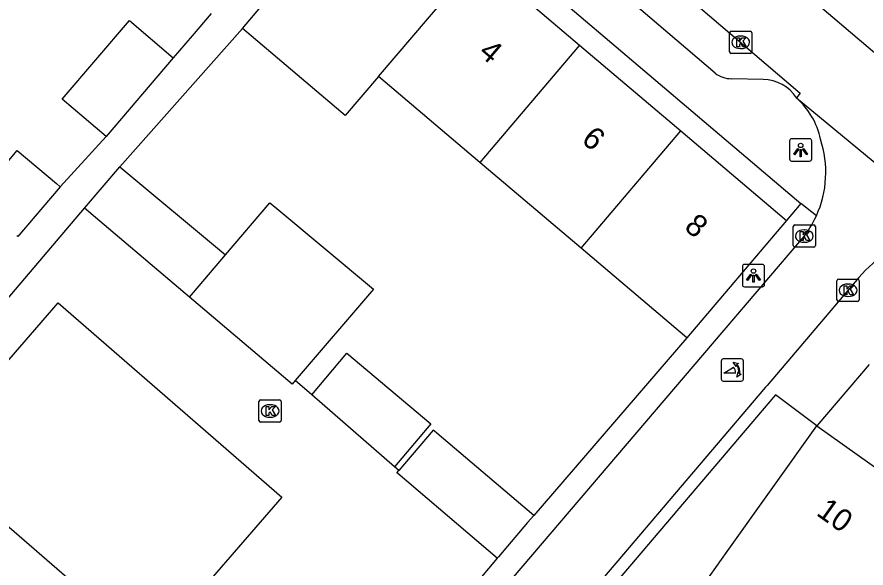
# Model space of a CAD drawing. Extents: x 162532 to 163264, y 381233 to 382042.
# Drawn here: x 163096.93 to 163135.04, y 381618.13 to 381642.86 of the extents above; entities that cross this region are included whole.
import ezdxf

# ---------------------------------------------------------------- set-up
doc = ezdxf.new("R2010")
doc.units = 0
for name, color, linetype in [('IMGEO_Kolk', 7, 'Continuous'), ('IMGEO_Lichtpunt', 7, 'Continuous'), ('IMGEO_Pand', 7, 'Continuous'), ('IMGEO_Pand_nummerreeks', 7, 'Continuous'), ('IMGEO_Poller', 7, 'Continuous'), ('IMGEO_Rijbaan_lokaal_open', 7, 'Continuous'), ('IMGEO_Voetpad_open', 7, 'Continuous')]:
    doc.layers.add(name, color=color, linetype=linetype)

msp = doc.modelspace()

# ---------------------------------------------------------------- linework, layer by layer
at = {"layer": 'IMGEO_Kolk'}
for p, q in [((163128.914, 381641.297), (163128.914, 381642.149)), ((163128.989, 381642.223), (163129.841, 381642.223)), ((163129.402, 381642.003), (163129.427, 381642.003)), ((163129.915, 381642.149), (163129.915, 381641.297)), ((163129.841, 381641.223), (163128.989, 381641.223)), ((163129.425, 381641.443), (163129.4, 381641.443)), ((163131.845, 381633.528), (163132.697, 381633.528)), ((163131.77, 381632.602), (163131.77, 381633.454)), ((163132.258, 381633.308), (163132.283, 381633.308)), ((163132.771, 381633.454), (163132.771, 381632.602)), ((163132.281, 381632.748), (163132.256, 381632.748)), ((163132.697, 381632.528), (163131.845, 381632.528)), ((163133.734, 381630.169), (163133.734, 381631.021)), ((163133.809, 381631.095), (163134.661, 381631.095)), ((163134.222, 381630.875), (163134.247, 381630.875)), ((163134.735, 381631.021), (163134.735, 381630.169)), ((163134.661, 381630.095), (163133.809, 381630.095)), ((163134.245, 381630.315), (163134.22, 381630.315)), ((163107.788, 381624.751), (163107.788, 381625.603)), ((163107.863, 381625.677), (163108.715, 381625.677)), ((163108.789, 381625.603), (163108.789, 381624.751)), ((163108.276, 381625.457), (163108.301, 381625.457)), ((163108.299, 381624.897), (163108.274, 381624.897)), ((163108.715, 381624.677), (163107.863, 381624.677))]:
    msp.add_line(p, q, dxfattribs=at)
for points in [[(163128.914, 381641.297), (163128.914, 381642.149)], [(163128.989, 381642.223), (163129.841, 381642.223)], [(163129.235, 381641.923), (163129.358, 381641.923), (163129.358, 381641.772), (163129.488, 381641.923), (163129.652, 381641.923), (163129.506, 381641.772), (163129.659, 381641.523), (163129.507, 381641.523), (163129.422, 381641.687), (163129.358, 381641.62), (163129.358, 381641.523), (163129.235, 381641.523), (163129.235, 381641.923)], [(163129.915, 381642.149), (163129.915, 381641.297)], [(163129.841, 381641.223), (163128.989, 381641.223)], [(163131.845, 381633.528), (163132.697, 381633.528)], [(163131.77, 381632.602), (163131.77, 381633.454)], [(163132.091, 381633.228), (163132.214, 381633.228), (163132.214, 381633.077), (163132.344, 381633.228), (163132.508, 381633.228), (163132.362, 381633.077), (163132.515, 381632.828), (163132.363, 381632.828), (163132.278, 381632.992), (163132.214, 381632.925), (163132.214, 381632.828), (163132.091, 381632.828), (163132.091, 381633.228)], [(163132.771, 381633.454), (163132.771, 381632.602)], [(163132.697, 381632.528), (163131.845, 381632.528)], [(163133.734, 381630.169), (163133.734, 381631.021)], [(163133.809, 381631.095), (163134.661, 381631.095)], [(163134.735, 381631.021), (163134.735, 381630.169)], [(163134.055, 381630.795), (163134.178, 381630.795), (163134.178, 381630.644), (163134.308, 381630.795), (163134.472, 381630.795), (163134.326, 381630.644), (163134.479, 381630.395), (163134.327, 381630.395), (163134.242, 381630.559), (163134.178, 381630.492), (163134.178, 381630.395), (163134.055, 381630.395), (163134.055, 381630.795)], [(163134.661, 381630.095), (163133.809, 381630.095)], [(163107.788, 381624.751), (163107.788, 381625.603)], [(163107.863, 381625.677), (163108.715, 381625.677)], [(163108.789, 381625.603), (163108.789, 381624.751)], [(163108.109, 381625.377), (163108.232, 381625.377), (163108.232, 381625.226), (163108.362, 381625.377), (163108.526, 381625.377), (163108.38, 381625.226), (163108.533, 381624.977), (163108.381, 381624.977), (163108.296, 381625.141), (163108.232, 381625.074), (163108.232, 381624.977), (163108.109, 381624.977), (163108.109, 381625.377)], [(163108.715, 381624.677), (163107.863, 381624.677)]]:
    msp.add_lwpolyline(points, dxfattribs=at)
for centre, start, end in [((163128.991, 381642.147), 91.552, 178.448), ((163128.991, 381642.147), 91.552, 178.448), ((163129.839, 381642.147), 1.552, 88.448), ((163129.839, 381642.147), 1.552, 88.448), ((163128.991, 381641.299), 181.552, 268.448), ((163128.991, 381641.299), 181.552, 268.448), ((163129.839, 381641.299), 271.552, 358.448), ((163129.839, 381641.299), 271.552, 358.448), ((163131.847, 381633.452), 91.552, 178.448), ((163131.847, 381633.452), 91.552, 178.448), ((163132.695, 381633.452), 1.552, 88.448), ((163132.695, 381633.452), 1.552, 88.448), ((163131.847, 381632.604), 181.552, 268.448), ((163131.847, 381632.604), 181.552, 268.448), ((163132.695, 381632.604), 271.552, 358.448), ((163132.695, 381632.604), 271.552, 358.448), ((163133.811, 381631.019), 91.552, 178.448), ((163133.811, 381631.019), 91.552, 178.448), ((163134.659, 381631.019), 1.552, 88.448), ((163134.659, 381631.019), 1.552, 88.448), ((163133.811, 381630.171), 181.552, 268.448), ((163133.811, 381630.171), 181.552, 268.448), ((163134.659, 381630.171), 271.552, 358.448), ((163134.659, 381630.171), 271.552, 358.448), ((163107.865, 381625.601), 91.552, 178.448), ((163107.865, 381625.601), 91.552, 178.448), ((163108.713, 381625.601), 1.552, 88.448), ((163108.713, 381625.601), 1.552, 88.448), ((163107.865, 381624.753), 181.552, 268.448), ((163107.865, 381624.753), 181.552, 268.448), ((163108.713, 381624.753), 271.552, 358.448), ((163108.713, 381624.753), 271.552, 358.448)]:
    msp.add_arc(centre, 0.0765, start, end, dxfattribs=at)
for centre, major_axis, ratio, start_param, end_param in [((163129.401, 381641.723), (-0.387, 0.002), 0.722429, 4.712389, 7.853982), ((163129.426, 381641.723), (-0.39, 0.002), 0.717154, 1.570796, 4.712389), ((163132.257, 381633.028), (-0.387, 0.002), 0.722429, 4.712389, 7.853982), ((163132.282, 381633.028), (-0.39, 0.002), 0.717154, 1.570796, 4.712389), ((163134.221, 381630.595), (-0.387, 0.002), 0.722429, 4.712389, 7.853982), ((163134.246, 381630.595), (-0.39, 0.002), 0.717154, 1.570796, 4.712389), ((163108.275, 381625.177), (-0.387, 0.002), 0.722429, 4.712389, 7.853982), ((163108.3, 381625.177), (-0.39, 0.002), 0.717154, 1.570796, 4.712389)]:
    msp.add_ellipse(centre, major_axis=major_axis, ratio=ratio, start_param=start_param, end_param=end_param, dxfattribs=at)
at = {"layer": 'IMGEO_Lichtpunt'}
for p, q in [((163131.608, 381637.297), (163131.608, 381636.49)), ((163131.608, 381637.297), (163131.608, 381636.49)), ((163132.51, 381637.392), (163131.702, 381637.392)), ((163132.51, 381637.392), (163131.702, 381637.392)), ((163132.604, 381636.49), (163132.604, 381637.297)), ((163132.604, 381636.49), (163132.604, 381637.297)), ((163131.702, 381636.396), (163132.51, 381636.396)), ((163131.702, 381636.396), (163132.51, 381636.396)), ((163129.491, 381631.658), (163129.491, 381630.851)), ((163129.491, 381631.658), (163129.491, 381630.851)), ((163130.393, 381631.753), (163129.585, 381631.753)), ((163130.393, 381631.753), (163129.585, 381631.753)), ((163130.487, 381630.851), (163130.487, 381631.658)), ((163130.487, 381630.851), (163130.487, 381631.658)), ((163129.585, 381630.757), (163130.393, 381630.757)), ((163129.585, 381630.757), (163130.393, 381630.757))]:
    msp.add_line(p, q, dxfattribs=at)
for points in [[(163131.982, 381636.961), (163132.021, 381636.933), (163131.833, 381636.671), (163131.795, 381636.698), (163131.982, 381636.961)], [(163132.084, 381636.913), (163132.131, 381636.913), (163132.131, 381636.591), (163132.084, 381636.591), (163132.084, 381636.913)], [(163132.194, 381636.933), (163132.232, 381636.96), (163132.419, 381636.698), (163132.38, 381636.67), (163132.194, 381636.933)], [(163129.865, 381631.322), (163129.904, 381631.294), (163129.716, 381631.032), (163129.678, 381631.059), (163129.865, 381631.322)], [(163129.967, 381631.274), (163130.014, 381631.274), (163130.014, 381630.952), (163129.967, 381630.952), (163129.967, 381631.274)], [(163130.077, 381631.294), (163130.115, 381631.321), (163130.302, 381631.059), (163130.263, 381631.031), (163130.077, 381631.294)]]:
    msp.add_lwpolyline(points, dxfattribs=at)
for centre in [(163132.107, 381637.095), (163129.99, 381631.456)]:
    msp.add_circle(centre, 0.0994, dxfattribs=at)
for centre, start, end in [((163131.702, 381637.297), 90, 180), ((163131.702, 381637.297), 90, 180), ((163132.51, 381637.297), 0, 90), ((163132.51, 381637.297), 0, 90), ((163131.702, 381636.49), 180, 270), ((163131.702, 381636.49), 180, 270), ((163132.51, 381636.49), 270, 0), ((163132.51, 381636.49), 270, 360), ((163129.585, 381631.658), 90, 180), ((163129.585, 381631.658), 90, 180), ((163130.393, 381631.658), 0, 90), ((163130.393, 381631.658), 0, 90), ((163129.585, 381630.851), 180, 270), ((163129.585, 381630.851), 180, 270), ((163130.393, 381630.851), 270, 0), ((163130.393, 381630.851), 270, 360)]:
    msp.add_arc(centre, 0.0946, start, end, dxfattribs=at)
at = {"layer": 'IMGEO_Pand'}
for points in [[(163107.047, 381642.345), (163108.538, 381644.103), (163113.013, 381649.38)], [(163113.155, 381640.188), (163117.64, 381645.457)], [(163117.64, 381645.457), (163122.186, 381641.602)], [(163100.936, 381637.501), (163098.962, 381639.168), (163101.976, 381642.706), (163103.94, 381641.027)], [(163113.155, 381640.188), (163111.661, 381638.433), (163107.047, 381642.345)], [(163122.186, 381641.602), (163117.702, 381636.334)], [(163122.186, 381641.602), (163126.733, 381637.748)], [(163103.94, 381641.027), (163100.936, 381637.501)], [(163117.702, 381636.334), (163113.155, 381640.188)], [(163122.248, 381632.479), (163126.733, 381637.748)], [(163126.733, 381637.748), (163131.468, 381633.733)], [(163095.049, 381634.642), (163096.942, 381636.864), (163098.698, 381635.381), (163098.862, 381635.242)], [(163099.963, 381634.278), (163101.543, 381636.141)], [(163101.543, 381636.141), (163106.289, 381632.182)], [(163122.248, 381632.479), (163117.702, 381636.334)], [(163098.862, 381635.242), (163096.958, 381633.008), (163096.919, 381633.042)], [(163104.674, 381630.285), (163099.963, 381634.278)], [(163106.289, 381632.182), (163108.281, 381634.52), (163108.335, 381634.475), (163108.685, 381634.183), (163112.927, 381630.644), (163109.418, 381626.539)], [(163131.468, 381633.733), (163126.994, 381628.455)], [(163126.994, 381628.455), (163122.248, 381632.479)], [(163104.674, 381630.285), (163104.855, 381630.497), (163106.289, 381632.182)], [(163109.418, 381626.539), (163109.282, 381626.38), (163104.674, 381630.285)], [(163110.156, 381625.898), (163111.734, 381627.773), (163115.503, 381624.601), (163113.878, 381622.67)], [(163113.878, 381622.67), (163110.156, 381625.898)], [(163120.125, 381620.494), (163115.77, 381624.185), (163115.668, 381624.271), (163115.609, 381624.322), (163114.07, 381622.503)], [(163133.581, 381615.483), (163132.053, 381613.331), (163127.282, 381616.72), (163128.814, 381618.877), (163132.827, 381624.514)], [(163132.827, 381624.514), (163137.588, 381621.124)], [(163118.49, 381618.575), (163114.019, 381622.365), (163113.981, 381622.397), (163114.07, 381622.503)], [(163120.125, 381620.494), (163119.851, 381620.176), (163118.54, 381618.634), (163118.49, 381618.575)]]:
    msp.add_lwpolyline(points, dxfattribs=at)
at = {"layer": 'IMGEO_Poller'}
for p, q in [((163128.541, 381627.42), (163128.541, 381626.613)), ((163128.541, 381627.42), (163128.541, 381626.613)), ((163129.443, 381627.515), (163128.635, 381627.515)), ((163129.443, 381627.515), (163128.635, 381627.515)), ((163129.537, 381626.613), (163129.537, 381627.42)), ((163129.537, 381626.613), (163129.537, 381627.42)), ((163128.635, 381626.518), (163129.443, 381626.518)), ((163128.635, 381626.518), (163129.443, 381626.518))]:
    msp.add_line(p, q, dxfattribs=at)
for points in [[(163129.22, 381627.244), (163129.208, 381627.171), (163129.083, 381627.376)], [(163129.083, 381627.376), (163129.314, 381627.31), (163129.243, 381627.278)], [(163129.176, 381626.871), (163128.663, 381626.871), (163129.093, 381627.146)], [(163129.236, 381626.699), (163129.302, 381626.93), (163129.332, 381626.862)], [(163129.368, 381626.835), (163129.44, 381626.824), (163129.236, 381626.699)]]:
    msp.add_lwpolyline(points, dxfattribs=at)
for centre, radius, start, end in [((163128.635, 381627.42), 0.0946, 90, 180), ((163128.635, 381627.42), 0.0946, 90, 180), ((163129.443, 381627.42), 0.0946, 0, 90), ((163129.443, 381627.42), 0.0946, 0, 90), ((163128.848, 381626.921), 0.332, 351.3247, 42.4854), ((163128.862, 381626.931), 0.476, 351.7527, 41.1691), ((163128.862, 381626.931), 0.516, 349.3569, 42.2912), ((163128.635, 381626.613), 0.0946, 180, 270), ((163128.635, 381626.613), 0.0946, 180, 270), ((163129.443, 381626.613), 0.0946, 270, 0), ((163129.443, 381626.613), 0.0946, 270, 0)]:
    msp.add_arc(centre, radius, start, end, dxfattribs=at)
at = {"layer": 'IMGEO_Rijbaan_lokaal_open'}
for points in [[(163136.925, 381639.983), (163117.413, 381656.545)], [(163115.08, 381653.95), (163132.09, 381639.443), (163131.922, 381639.226)], [(163131.922, 381639.226), (163140.086, 381632.485)], [(163092.597, 381586.434), (163095.764, 381590.164), (163104.292, 381600.236), (163128.15, 381628.189), (163132.165, 381632.896)], [(163134.721, 381631.165), (163130.599, 381626.319), (163130.534, 381626.243), (163107.388, 381599.046), (163098.683, 381588.84), (163094.926, 381584.429)]]:
    msp.add_lwpolyline(points, dxfattribs=at)
for centre, radius, start, end in [((163129.709, 381636.706), 3.353, 11.43, 48.7096), ((163128.513, 381635.888), 4.722, 335.5603, 18.3109), ((163128.491, 381635.906), 4.75, 320.6661, 335.4622), ((163139.757, 381626.806), 6.66, 123.7686, 139.1241)]:
    msp.add_arc(centre, radius, start, end, dxfattribs=at)
at = {"layer": 'IMGEO_Voetpad_open'}
for points in [[(163128.262, 381640.336), (163116.029, 381650.773)], [(163113.665, 381650.148), (163132.115, 381634.496)], [(163105.64, 381643.014), (163104.793, 381642.019), (163103.94, 381641.027)], [(163101.543, 381636.141), (163107.047, 381642.345)], [(163130.429, 381640.05), (163128.999, 381640.09)], [(163100.936, 381637.501), (163098.862, 381635.242)], [(163089.235, 381621.665), (163089.392, 381621.85), (163099.963, 381634.278)], [(163132.115, 381634.496), (163131.468, 381633.733)], [(163132.812, 381633.934), (163132.115, 381634.496)], [(163102.887, 381614.472), (163092.839, 381623.185), (163098.774, 381630.031), (163108.816, 381621.31), (163102.887, 381614.472)], [(163126.994, 381628.455), (163120.125, 381620.494)], [(163135.176, 381627.258), (163132.827, 381624.514)], [(163110.156, 381625.898), (163109.418, 381626.539)], [(163132.827, 381624.514), (163130.978, 381625.9), (163115.401, 381607.592)], [(163114.07, 381622.503), (163113.878, 381622.67)], [(163118.49, 381618.575), (163114.738, 381614.111), (163114.08, 381613.341), (163114.025, 381613.384)]]:
    msp.add_lwpolyline(points, dxfattribs=at)
for centre, radius, start, end in [((163128.999, 381641.318), 1.228, 233.0939, 269.9895), ((163130.44, 381638.306), 1.744, 31.8335, 90.3771)]:
    msp.add_arc(centre, radius, start, end, dxfattribs=at)

# ---------------------------------------------------------------- texts
at = {"layer": 'IMGEO_Pand_nummerreeks'}
for s, rotation, p in [('4', 319.7072, (163117.602, 381641.189)), ('6', 319.7072, (163122.216, 381637.278)), ('8', 319.7072, (163126.833, 381633.363)), ('10', 324.5501, (163132.762, 381620.534))]:
    msp.add_text(s, height=1, rotation=rotation, dxfattribs=at).set_placement(p)

doc.saveas('drawing.dxf')
